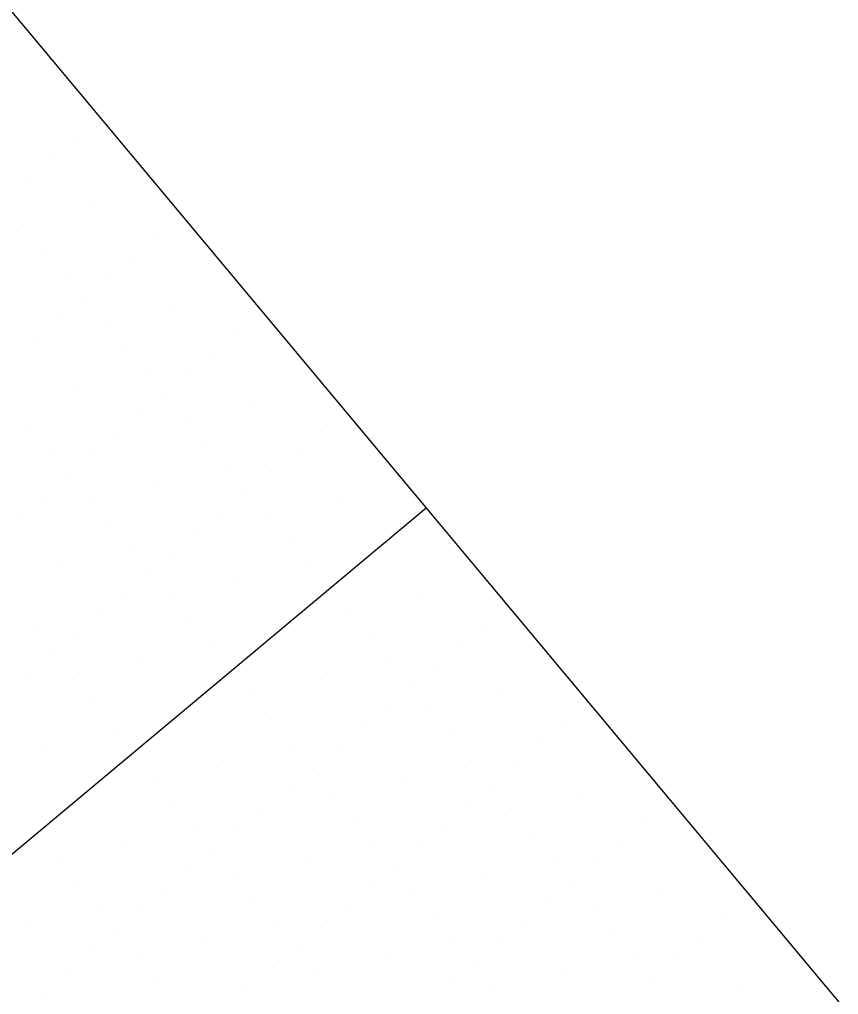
# Model space of a CAD drawing. Extents: x 2042995 to 2043795, y 305365 to 306249.
# Drawn here: x 2043232.99 to 2043258.79, y 305987.11 to 306017.83 of the extents above; entities that cross this region are included whole.
import ezdxf

# ---------------------------------------------------------------- set-up
doc = ezdxf.new("R2010")
doc.units = 0
for name, color, linetype in [('BR_BORDER LINES', 7, 'Continuous'), ('BR_CONCRETE', 7, 'Continuous'), ('BR_GRID DOTS', 7, 'Continuous'), ('BR_GRID LINES', 7, 'Continuous')]:
    doc.layers.add(name, color=color, linetype=linetype)

msp = doc.modelspace()

# ---------------------------------------------------------------- linework, layer by layer
at = {"layer": 'BR_BORDER LINES'}
msp.add_line((2043183.839, 306076.621), (2043615.462, 305559.826), dxfattribs=at)
at = {"layer": 'BR_CONCRETE'}
msp.add_spline([(2043139.109, 306017.548), (2043148.199, 306007.16), (2043160.233, 305993.368), (2043172.245, 305979.557), (2043184.234, 305965.727), (2043196.201, 305951.879), (2043208.145, 305938.012), (2043220.067, 305924.126), (2043231.966, 305910.221), (2043243.843, 305896.297), (2043255.698, 305882.355), (2043267.529, 305868.394), (2043279.339, 305854.414), (2043291.126, 305840.415), (2043302.89, 305826.398), (2043314.632, 305812.361), (2043326.352, 305798.306), (2043338.049, 305784.233), (2043349.724, 305770.14), (2043361.376, 305756.029), (2043373.005, 305741.899), (2043384.613, 305727.75), (2043396.197, 305713.582), (2043407.76, 305699.396), (2043419.299, 305685.191), (2043430.817, 305670.967), (2043442.311, 305656.724), (2043453.784, 305642.463), (2043465.234, 305628.182), (2043476.661, 305613.883), (2043488.066, 305599.566), (2043499.448, 305585.229), (2043510.808, 305570.874), (2043522.146, 305556.5), (2043533.461, 305542.107), (2043544.753, 305527.695), (2043547.219, 305524.543)], degree=3, dxfattribs=at)
at = {"layer": 'BR_GRID DOTS'}
for p, q in [((2043234.781, 306014.067), (2043234.781, 306014.067)), ((2043234.014, 306013.426), (2043234.014, 306013.426)), ((2043233.246, 306012.785), (2043233.246, 306012.785)), ((2043235.296, 306011.891), (2043235.296, 306011.891)), ((2043233.12, 306011.376), (2043233.12, 306011.376)), ((2043237.345, 306010.997), (2043237.345, 306010.997)), ((2043233.761, 306010.609), (2043233.761, 306010.609)), ((2043236.578, 306010.356), (2043236.578, 306010.356)), ((2043234.402, 306009.841), (2043234.402, 306009.841)), ((2043235.81, 306009.715), (2043235.81, 306009.715)), ((2043235.043, 306009.074), (2043235.043, 306009.074)), ((2043237.86, 306008.821), (2043237.86, 306008.821)), ((2043234.275, 306008.433), (2043234.275, 306008.433)), ((2043235.684, 306008.306), (2043235.684, 306008.306)), ((2043239.909, 306007.927), (2043239.909, 306007.927)), ((2043233.508, 306007.792), (2043233.508, 306007.792)), ((2043236.325, 306007.539), (2043236.325, 306007.539)), ((2043239.142, 306007.286), (2043239.142, 306007.286)), ((2043236.966, 306006.771), (2043236.966, 306006.771)), ((2043238.374, 306006.645), (2043238.374, 306006.645)), ((2043234.79, 306006.257), (2043234.79, 306006.257)), ((2043237.607, 306006.004), (2043237.607, 306006.004)), ((2043240.424, 306005.751), (2043240.424, 306005.751)), ((2043236.839, 306005.363), (2043236.839, 306005.363)), ((2043238.248, 306005.236), (2043238.248, 306005.236)), ((2043233.255, 306004.975), (2043233.255, 306004.975)), ((2043242.473, 306004.857), (2043242.473, 306004.857)), ((2043236.072, 306004.722), (2043236.072, 306004.722)), ((2043238.889, 306004.469), (2043238.889, 306004.469)), ((2043233.896, 306004.207), (2043233.896, 306004.207)), ((2043241.706, 306004.216), (2043241.706, 306004.216)), ((2043235.304, 306004.081), (2043235.304, 306004.081)), ((2043239.53, 306003.701), (2043239.53, 306003.701)), ((2043240.938, 306003.575), (2043240.938, 306003.575)), ((2043234.537, 306003.44), (2043234.537, 306003.44)), ((2043237.354, 306003.187), (2043237.354, 306003.187)), ((2043240.171, 306002.934), (2043240.171, 306002.934)), ((2043233.769, 306002.799), (2043233.769, 306002.799)), ((2043235.178, 306002.672), (2043235.178, 306002.672)), ((2043242.988, 306002.681), (2043242.988, 306002.681)), ((2043233.002, 306002.158), (2043233.002, 306002.158)), ((2043239.403, 306002.293), (2043239.403, 306002.293)), ((2043240.812, 306002.166), (2043240.812, 306002.166)), ((2043235.819, 306001.905), (2043235.819, 306001.905)), ((2043238.636, 306001.652), (2043238.636, 306001.652)), ((2043241.453, 306001.399), (2043241.453, 306001.399)), ((2043236.46, 306001.137), (2043236.46, 306001.137)), ((2043237.868, 306001.011), (2043237.868, 306001.011)), ((2043234.284, 306000.623), (2043234.284, 306000.623)), ((2043242.094, 306000.631), (2043242.094, 306000.631)), ((2043237.101, 306000.37), (2043237.101, 306000.37)), ((2043239.918, 306000.117), (2043239.918, 306000.117)), ((2043236.333, 305999.729), (2043236.333, 305999.729)), ((2043237.742, 305999.602), (2043237.742, 305999.602)), ((2043245.552, 305999.611), (2043245.552, 305999.611)), ((2043235.566, 305999.088), (2043235.566, 305999.088)), ((2043243.376, 305999.096), (2043243.376, 305999.096)), ((2043238.383, 305998.835), (2043238.383, 305998.835)), ((2043247.602, 305998.717), (2043247.602, 305998.717)), ((2043233.39, 305998.573), (2043233.39, 305998.573)), ((2043234.798, 305998.447), (2043234.798, 305998.447)), ((2043244.017, 305998.329), (2043244.017, 305998.329)), ((2043239.024, 305998.067), (2043239.024, 305998.067)), ((2043246.834, 305998.076), (2043246.834, 305998.076)), ((2043234.031, 305997.806), (2043234.031, 305997.806)), ((2043236.848, 305997.553), (2043236.848, 305997.553)), ((2043244.658, 305997.561), (2043244.658, 305997.561)), ((2043246.067, 305997.435), (2043246.067, 305997.435)), ((2043233.263, 305997.165), (2043233.263, 305997.165)), ((2043234.672, 305997.038), (2043234.672, 305997.038)), ((2043242.482, 305997.047), (2043242.482, 305997.047)), ((2043245.299, 305996.794), (2043245.299, 305996.794)), ((2043240.306, 305996.532), (2043240.306, 305996.532)), ((2043248.116, 305996.541), (2043248.116, 305996.541)), ((2043235.313, 305996.271), (2043235.313, 305996.271)), ((2043244.531, 305996.153), (2043244.531, 305996.153)), ((2043245.94, 305996.026), (2043245.94, 305996.026)), ((2043240.947, 305995.765), (2043240.947, 305995.765)), ((2043250.166, 305995.647), (2043250.166, 305995.647)), ((2043235.954, 305995.503), (2043235.954, 305995.503)), ((2043243.764, 305995.512), (2043243.764, 305995.512)), ((2043246.581, 305995.259), (2043246.581, 305995.259)), ((2043233.778, 305994.988), (2043233.778, 305994.988)), ((2043241.588, 305994.997), (2043241.588, 305994.997)), ((2043249.398, 305995.006), (2043249.398, 305995.006)), ((2043242.996, 305994.871), (2043242.996, 305994.871)), ((2043239.412, 305994.483), (2043239.412, 305994.483)), ((2043247.222, 305994.491), (2043247.222, 305994.491)), ((2043248.631, 305994.365), (2043248.631, 305994.365)), ((2043242.229, 305994.23), (2043242.229, 305994.23)), ((2043237.236, 305993.968), (2043237.236, 305993.968)), ((2043245.046, 305993.977), (2043245.046, 305993.977)), ((2043247.863, 305993.724), (2043247.863, 305993.724)), ((2043241.461, 305993.588), (2043241.461, 305993.588)), ((2043242.87, 305993.462), (2043242.87, 305993.462)), ((2043250.68, 305993.471), (2043250.68, 305993.471)), ((2043237.877, 305993.2), (2043237.877, 305993.2)), ((2043240.694, 305992.947), (2043240.694, 305992.947)), ((2043247.096, 305993.083), (2043247.096, 305993.083)), ((2043248.504, 305992.956), (2043248.504, 305992.956)), ((2043243.511, 305992.694), (2043243.511, 305992.694)), ((2043252.73, 305992.577), (2043252.73, 305992.577)), ((2043238.518, 305992.433), (2043238.518, 305992.433)), ((2043239.926, 305992.306), (2043239.926, 305992.306)), ((2043246.328, 305992.441), (2043246.328, 305992.441)), ((2043249.145, 305992.189), (2043249.145, 305992.189)), ((2043236.342, 305991.918), (2043236.342, 305991.918)), ((2043244.152, 305991.927), (2043244.152, 305991.927)), ((2043251.962, 305991.936), (2043251.962, 305991.936)), ((2043239.159, 305991.665), (2043239.159, 305991.665)), ((2043245.561, 305991.8), (2043245.561, 305991.8)), ((2043234.166, 305991.404), (2043234.166, 305991.404)), ((2043241.976, 305991.412), (2043241.976, 305991.412)), ((2043249.786, 305991.421), (2043249.786, 305991.421)), ((2043251.195, 305991.295), (2043251.195, 305991.295)), ((2043238.391, 305991.024), (2043238.391, 305991.024)), ((2043244.793, 305991.159), (2043244.793, 305991.159)), ((2043234.807, 305990.636), (2043234.807, 305990.636)), ((2043239.8, 305990.898), (2043239.8, 305990.898)), ((2043247.61, 305990.906), (2043247.61, 305990.906)), ((2043250.427, 305990.653), (2043250.427, 305990.653)), ((2043237.624, 305990.383), (2043237.624, 305990.383)), ((2043244.026, 305990.518), (2043244.026, 305990.518)), ((2043245.434, 305990.392), (2043245.434, 305990.392)), ((2043253.244, 305990.4), (2043253.244, 305990.4)), ((2043240.441, 305990.13), (2043240.441, 305990.13)), ((2043235.448, 305989.869), (2043235.448, 305989.869)), ((2043236.856, 305989.742), (2043236.856, 305989.742)), ((2043243.258, 305989.877), (2043243.258, 305989.877)), ((2043249.66, 305990.012), (2043249.66, 305990.012)), ((2043251.068, 305989.886), (2043251.068, 305989.886)), ((2043246.075, 305989.624), (2043246.075, 305989.624)), ((2043255.294, 305989.506), (2043255.294, 305989.506)), ((2043233.272, 305989.354), (2043233.272, 305989.354)), ((2043236.089, 305989.101), (2043236.089, 305989.101)), ((2043241.082, 305989.363), (2043241.082, 305989.363)), ((2043242.49, 305989.236), (2043242.49, 305989.236)), ((2043248.892, 305989.371), (2043248.892, 305989.371)), ((2043251.709, 305989.118), (2043251.709, 305989.118)), ((2043238.906, 305988.848), (2043238.906, 305988.848)), ((2043246.716, 305988.857), (2043246.716, 305988.857)), ((2043254.526, 305988.865), (2043254.526, 305988.865)), ((2043241.723, 305988.595), (2043241.723, 305988.595)), ((2043248.125, 305988.73), (2043248.125, 305988.73)), ((2043235.321, 305988.46), (2043235.321, 305988.46)), ((2043236.73, 305988.334), (2043236.73, 305988.334)), ((2043244.54, 305988.342), (2043244.54, 305988.342)), ((2043252.35, 305988.351), (2043252.35, 305988.351)), ((2043253.759, 305988.224), (2043253.759, 305988.224)), ((2043240.955, 305987.954), (2043240.955, 305987.954)), ((2043247.357, 305988.089), (2043247.357, 305988.089)), ((2043234.554, 305987.819), (2043234.554, 305987.819)), ((2043237.371, 305987.566), (2043237.371, 305987.566)), ((2043242.364, 305987.828), (2043242.364, 305987.828)), ((2043250.174, 305987.836), (2043250.174, 305987.836)), ((2043252.991, 305987.583), (2043252.991, 305987.583)), ((2043240.188, 305987.313), (2043240.188, 305987.313)), ((2043246.59, 305987.448), (2043246.59, 305987.448)), ((2043247.998, 305987.322), (2043247.998, 305987.322)), ((2043255.808, 305987.33), (2043255.808, 305987.33)), ((2043233.786, 305987.178), (2043233.786, 305987.178))]:
    msp.add_line(p, q, dxfattribs=at)
at = {"layer": 'BR_GRID LINES'}
msp.add_line((2043245.805, 306002.428), (2043174.426, 305942.812), dxfattribs=at)

doc.saveas('drawing.dxf')
